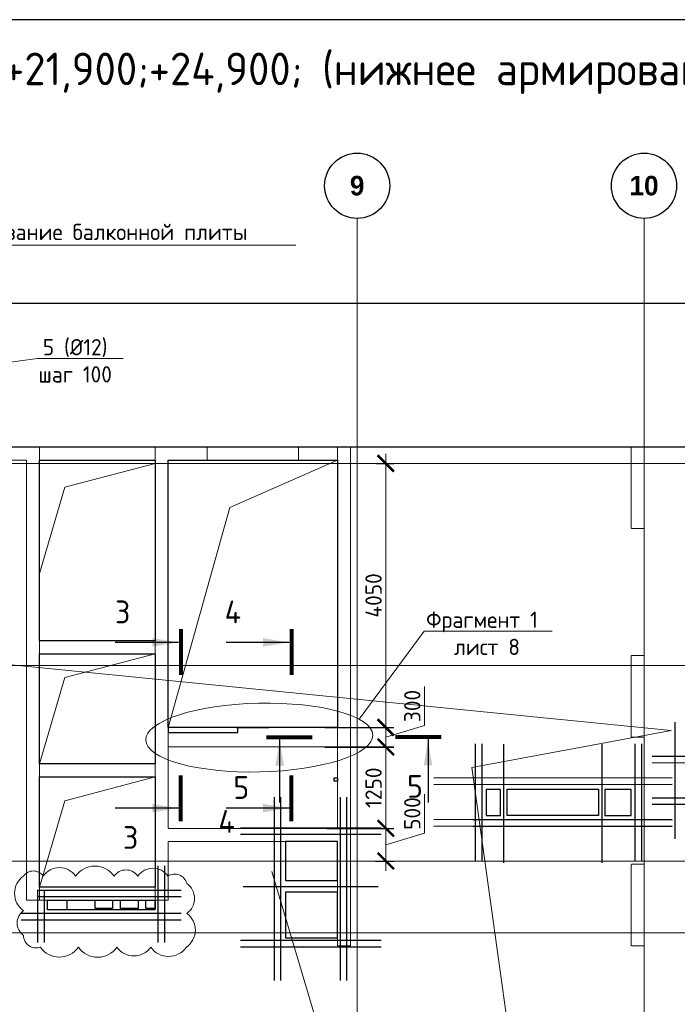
# Model space of a CAD drawing. Header units: millimetres. Extents: x -42044588 to 856694, y -806701 to 941911.
# Tile 838 of 1056: x -79238 to -69153, y -228571 to -213466. Entities that reach past the tile are written whole.
import ezdxf
from ezdxf import colors
from ezdxf.entities.mleader import LeaderData, LeaderLine
from ezdxf.enums import TextEntityAlignment as Align
from ezdxf.math import Vec2, Vec3

# ---------------------------------------------------------------- set-up
doc = ezdxf.new("R2010")
doc.units = ezdxf.units.MM
for name, pattern in [('______5', [1100, 800, -100, 100, -100]), ('DASHED', [7, 5, -2, 0]), ('GOST2.303 4', [7, 5, -2, 0]), ('осевая', [50.8, 31.75, -6.35, 6.35, -6.35])]:
    doc.linetypes.add(name, pattern=pattern)
for name, color, linetype, lineweight in [('907Сл Осевые', 1, 'Continuous', 0), ('_0.25', 114, 'Continuous', 25), ('_0.5', 94, 'Continuous', 50), ('RAZMER', 100, 'Continuous', 15), ('RAZMER @ 100', 100, 'Continuous', 15), ('Оси', 40, '______5', 18), ('Перекрытие ж_бетон', 1, 'Continuous', 30), ('подоснова', 151, 'Continuous', 5), ('РАЗМЕРЫ', 1, 'Continuous', 9), ('Символы 0.20', 1, 'Continuous', 20), ('Символы 0.20 @ 100', 1, 'Continuous', 20), ('СТЕНЫ', 3, 'Continuous', 30), ('Узлы', 7, 'Continuous', 0)]:
    doc.layers.add(name, color=color, linetype=linetype, lineweight=lineweight)
doc.layers.add('Колонна_ бетон', color=7, linetype='Continuous', lineweight=50, true_color=0xb4b496)
doc.layers.add('ТОЛСТЫЕ_ОСНОВНЫЕ', color=6, linetype='Continuous')
doc.styles.add('Century Gothic', font='GOTHIC.TTF')
doc.styles.add('GOST-2.304_Type-B', font='GOST_Common.ttf')
doc.styles.add('ГОСТ', font='GOST_Common.ttf')
doc.dimstyles.new('ГОСТ', dxfattribs={"dimscale": 0, "dimtxt": 2.5, "dimasz": 2.5, "dimexe": 1.25, "dimexo": 0.625, "dimtad": 1, "dimdec": 0, "dimtxsty": 'ГОСТ', "dimblk": 'ARCHTICK', "dimcen": 2.5, "dimdle": 1.5, "dimclrd": 256, "dimclre": 256, "dimclrt": 256, "dimadec": 0, "dimazin": 0, "dimtfac": 1, "dimtdec": 0, "dimtmove": 1, "dimatfit": 3, "dimfxl": 0, "dimlwd": -1, "dimarcsym": 0})
doc.dimstyles.new('СПДС', dxfattribs={"dimscale": 100, "dimtxt": 2.5, "dimasz": 2, "dimexe": 1.25, "dimexo": 0, "dimtad": 1, "dimdec": 0, "dimrnd": 5, "dimtxsty": 'GOST-2.304_Type-B', "dimblk": 'ARCHTICK', "dimcen": 2.5, "dimdle": 2, "dimclrd": 1, "dimclre": 1, "dimclrt": 1, "dimadec": 0, "dimazin": 2, "dimtfac": 0.75, "dimtdec": 0, "dimtmove": 1, "dimatfit": 3, "dimfxl": 0, "dimtolj": 1, "dimarcsym": 0})

# ---------------------------------------------------------------- blocks, each defined once
blk = doc.blocks.new('*U6686')
at = {"layer": 'ТОЛСТЫЕ_ОСНОВНЫЕ', "color": 6}
blk.add_lwpolyline([(20, 5), (886, 5), (886, 415), (20, 415)], close=True, dxfattribs=at)
blk = doc.blocks.new('NSY101')
at = {"color": 0, "linetype": 'ByBlock', "lineweight": -2}
blk.add_circle((0, 0), 50, dxfattribs=at)
blk = doc.blocks.new('СЛОЖНЫЙ_ОБЪЕКТ_16')
at = {"layer": 'Оси', "color": 16, "linetype": 'Continuous', "lineweight": 25, "transparency": 33554687, "xscale": 9.999999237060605, "yscale": 9.999999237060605, "zscale": 9.999999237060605}
blk.add_blockref('NSY101', (31813, -989), dxfattribs=at)
at = {"layer": 'Оси', "color": 16, "linetype": 'Continuous', "lineweight": 25, "transparency": 33554687, "insert": (31813, -989), "char_height": 300, "width": 385, "attachment_point": 5, "style": 'Century Gothic'}
blk.add_mtext('\\A1;{\\fCentury Gothic|i0|b1;\\H300.000000;\\W1.000000;\\C16;9}\\P', dxfattribs=at)
blk = doc.blocks.new('СЛОЖНЫЙ_ОБЪЕКТ_17')
at = {"layer": 'Оси', "color": 16, "linetype": 'Continuous', "lineweight": 25, "transparency": 33554687, "xscale": 9.999999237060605, "yscale": 9.999999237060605, "zscale": 9.999999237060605}
blk.add_blockref('NSY101', (36213, -989), dxfattribs=at)
at = {"layer": 'Оси', "color": 16, "linetype": 'Continuous', "lineweight": 25, "transparency": 33554687, "insert": (36213, -989), "char_height": 300, "width": 620, "attachment_point": 5, "style": 'Century Gothic'}
blk.add_mtext('\\A1;{\\fCentury Gothic|i0|b1;\\H300.000000;\\W1.000000;\\C16;10}\\P', dxfattribs=at)
blk = doc.blocks.new('оси блок 2')
at = {"layer": 'Оси', "color": 16, "linetype": 'осевая', "lineweight": 0, "ltscale": 0.25, "transparency": 33554687}
for p, q in [((-58604.7, -322543), (-58604.7, -347914.1)), ((-54204.7, -322543), (-54204.7, -347914.1)), ((-89822.3, -326301.3), (-37238.5, -326301.3)), ((-89822.3, -329401.3), (-37238.5, -329401.3)), ((-89822.3, -332401.3), (-37238.5, -332401.3)), ((-89822.3, -333501.3), (-37238.5, -333501.3))]:
    blk.add_line(p, q, dxfattribs=at)
at = {"layer": 'Оси', "color": 16, "linetype": 'Continuous', "lineweight": 25, "transparency": 33554687}
for name in ['СЛОЖНЫЙ_ОБЪЕКТ_16', 'СЛОЖНЫЙ_ОБЪЕКТ_17']:
    blk.add_blockref(name, (-90418.2, -321053.5), dxfattribs=at)
blk = doc.blocks.new('подложка стн 1-го этажа')
at = {"layer": 'Колонна_ бетон', "color": 252, "linetype": 'DASHED', "lineweight": 0, "ltscale": 0.5, "true_color": 0x939598, "transparency": 33554687}
for p, q in [((39544, 23162, -200), (39344, 23162, -200)), ((39344, 23162, -200), (39344, 23162, -200)), ((39344, 21912, -200), (39344, 23162, -200)), ((39544, 23162, -200), (39544, 23162, -200)), ((39544, 23162, -200), (39544, 21912, -200)), ((39344, 21912, -200), (39544, 21912, -200)), ((39344, 21912, -200), (39344, 21912, -200)), ((39544, 21912, -200), (39544, 21912, -200)), ((39344, 19962, -200), (39344, 19962, -200)), ((39544, 19962, -200), (39344, 19962, -200)), ((39344, 18712, -200), (39344, 19962, -200)), ((39544, 19962, -200), (39544, 19962, -200)), ((39544, 19962, -200), (39544, 18712, -200)), ((39344, 18712, -200), (39344, 18712, -200)), ((39544, 18712, -200), (39344, 18712, -200)), ((39544, 18712, -200), (39544, 18712, -200))]:
    blk.add_line(p, q, dxfattribs=at)
at = {"layer": 'Колонна_ бетон', "color": 252, "linetype": 'DASHED', "lineweight": 0, "ltscale": 0.5, "true_color": 0x939598, "transparency": 33554687, "elevation": -560}
blk.add_lwpolyline([(39344, 26362), (39544, 26362), (39544, 25112), (39344, 25112)], close=True, dxfattribs=at)
at = {"layer": 'СТЕНЫ', "color": 252, "linetype": 'DASHED', "lineweight": 0, "ltscale": 0.5, "true_color": 0x939598, "transparency": 33554687}
for p, q in [((30274, 26362, -200), (30274, 19412, -200)), ((30274, 26362, -200), (30274, 26362, -200)), ((32044, 26362, -200), (32044, 19412, -200)), ((32044, 26362, -200), (32044, 26362, -200)), ((34844, 26362, -200), (34844, 20512, -200)), ((34844, 26362, -200), (34844, 26362, -200)), ((27894, 26162, -200), (30074, 26162, -200)), ((30074, 19412, -200), (30074, 26162, -200)), ((30074, 26162, -200), (30074, 26162, -200)), ((30274, 26162, -200), (30274, 26162, -200)), ((32044, 26162, -200), (30274, 26162, -200)), ((32044, 26162, -200), (32044, 26162, -200)), ((32244, 26162, -200), (34844, 26162, -200)), ((32244, 26162, -200), (32244, 26162, -200)), ((32244, 26162, -200), (32244, 20512, -200)), ((34844, 26162, -200), (34844, 26162, -200)), ((35044, 18712, -200), (35044, 26112, -200)), ((30274, 23392, -200), (30274, 23392, -200)), ((32044, 23392, -200), (30274, 23392, -200)), ((32044, 23392, -200), (32044, 23392, -200)), ((32044, 23192, -200), (30274, 23192, -200)), ((30274, 23192, -200), (30274, 23192, -200)), ((32044, 23192, -200), (32044, 23192, -200)), ((30274, 21502, -200), (32044, 21502, -200)), ((30274, 21502, -200), (30274, 21502, -200)), ((32044, 21502, -200), (32044, 21502, -200)), ((30274, 21302, -200), (30274, 21302, -200)), ((30274, 21302, -200), (32044, 21302, -200)), ((32044, 21302, -200), (32044, 21302, -200)), ((34844, 20512, -200), (32244, 20512, -200)), ((32244, 20512, -200), (32244, 20512, -200)), ((34844, 20512, -200), (34844, 20512, -200)), ((32244, 20312, -200), (32244, 20312, -200)), ((34844, 20312, -200), (32244, 20312, -200)), ((32244, 20312, -200), (32244, 19412, -200)), ((34744, 20312, -200), (34744, 20312, -200)), ((34844, 18712, -200), (34844, 20312, -200)), ((30274, 19612, -200), (30274, 19612, -200)), ((32044, 19612, -200), (30274, 19612, -200)), ((32044, 19612, -200), (32044, 19612, -200)), ((30074, 19412, -200), (30074, 19412, -200)), ((30074, 19412, -200), (32244, 19412, -200)), ((30274, 19412, -200), (30274, 19412, -200)), ((32044, 19412, -200), (32044, 19412, -200)), ((32244, 19412, -200), (32244, 19412, -200)), ((35044, 18712, -200), (34844, 18712, -200)), ((35044, 18712, -200), (35044, 18712, -200))]:
    blk.add_line(p, q, dxfattribs=at)
at = {"layer": 'СТЕНЫ', "color": 252, "linetype": 'DASHED', "lineweight": 0, "ltscale": 0.5, "true_color": 0x939598, "transparency": 33554687, "elevation": -200}
blk.add_lwpolyline([(35044, 26112), (35044, 26362), (27694, 26362), (27694, 26112)], dxfattribs=at)
at = {"layer": 'СТЕНЫ', "color": 252, "linetype": 'DASHED', "lineweight": 0, "ltscale": 0.5, "true_color": 0x939598, "transparency": 33554687, "elevation": -560}
blk.add_lwpolyline([(32844, 26365), (34244, 26365), (34244, 26162), (32844, 26162)], close=True, dxfattribs=at)
blk = doc.blocks.new('_ArchTick')
at = {"color": 0, "linetype": 'ByBlock', "const_width": 0.15}
blk.add_lwpolyline([(-0.5, -0.5), (0.5, 0.5)], dxfattribs=at)
blk = doc.blocks.new('*D4345')
at = {"layer": 'DEFPOINTS', "color": 0, "transparency": 16777216}
for p in [(-74587, -225873), (-73623, -225873), (-73842, -226373)]:
    blk.add_point(p, dxfattribs=at)
at = {"layer": 'RAZMER', "transparency": 16777216}
for p, q in [((-73029, -225945), (-73029, -225345)), ((-73623, -226523), (-73623, -225723)), ((-73623, -226123), (-73029, -225945))]:
    blk.add_line(p, q, dxfattribs=at)
at = {"layer": 'RAZMER', "lineweight": -2, "transparency": 16777216}
for p, q in [((-74525, -225873), (-73498, -225873)), ((-73779, -226373), (-73498, -226373))]:
    blk.add_line(p, q, dxfattribs=at)
at = {"layer": 'RAZMER', "transparency": 16777216, "xscale": 250, "yscale": 250, "zscale": 250}
for p, rotation in [((-73623, -225873), 90), ((-73623, -226373), 270)]:
    blk.add_blockref('_ArchTick', p, dxfattribs=dict(at, rotation=rotation))
at = {"layer": 'RAZMER', "lineweight": 0, "transparency": 16777216, "insert": (-73217, -225645), "char_height": 250, "attachment_point": 5, "rotation": 90, "style": 'ГОСТ', "bg_fill": 3, "box_fill_scale": 1.1, "bg_fill_color": 256, "bg_fill_true_color": 13158600, "bg_fill_transparency": 0}
blk.add_mtext('500', dxfattribs=at)
blk = doc.blocks.new('*D4346')
at = {"layer": 'DEFPOINTS', "color": 0, "transparency": 16777216}
for p in [(-74457, -224623), (-73623, -224623), (-73761, -225873)]:
    blk.add_point(p, dxfattribs=at)
at = {"layer": 'RAZMER', "transparency": 16777216}
blk.add_line((-73623, -226023), (-73623, -224473), dxfattribs=at)
at = {"layer": 'RAZMER', "lineweight": -2, "transparency": 16777216}
for p, q in [((-74395, -224623), (-73498, -224623)), ((-73698, -225873), (-73498, -225873))]:
    blk.add_line(p, q, dxfattribs=at)
at = {"layer": 'RAZMER', "transparency": 16777216, "xscale": 250, "yscale": 250, "zscale": 250}
for p, rotation in [((-73623, -224623), 90), ((-73623, -225873), 270)]:
    blk.add_blockref('_ArchTick', p, dxfattribs=dict(at, rotation=rotation))
at = {"layer": 'RAZMER', "lineweight": 0, "transparency": 16777216, "insert": (-73811, -225248), "char_height": 250, "attachment_point": 5, "rotation": 90, "style": 'ГОСТ', "bg_fill": 3, "box_fill_scale": 1.1, "bg_fill_color": 256, "bg_fill_true_color": 13158600, "bg_fill_transparency": 0}
blk.add_mtext('1250', dxfattribs=at)
blk = doc.blocks.new('*D4347')
at = {"layer": 'DEFPOINTS', "color": 0, "transparency": 16777216}
for p in [(-74619, -224324), (-74619, -224624), (-73623, -224624)]:
    blk.add_point(p, dxfattribs=at)
at = {"layer": 'RAZMER', "transparency": 16777216}
for p, q in [((-73029, -224295), (-73029, -223695)), ((-73623, -224174), (-73623, -224774)), ((-73623, -224474), (-73029, -224295))]:
    blk.add_line(p, q, dxfattribs=at)
at = {"layer": 'RAZMER', "lineweight": -2, "transparency": 16777216}
for p, q in [((-74557, -224324), (-73498, -224324)), ((-74557, -224624), (-73498, -224624))]:
    blk.add_line(p, q, dxfattribs=at)
at = {"layer": 'RAZMER', "transparency": 16777216, "xscale": 250, "yscale": 250, "zscale": 250}
for p, rotation in [((-73623, -224324), 90), ((-73623, -224624), 270)]:
    blk.add_blockref('_ArchTick', p, dxfattribs=dict(at, rotation=rotation))
at = {"layer": 'RAZMER', "lineweight": 0, "transparency": 16777216, "insert": (-73217, -223995), "char_height": 250, "attachment_point": 5, "rotation": 90, "style": 'ГОСТ', "bg_fill": 3, "box_fill_scale": 1.1, "bg_fill_color": 256, "bg_fill_true_color": 13158600, "bg_fill_transparency": 0}
blk.add_mtext('300', dxfattribs=at)
blk = doc.blocks.new('*D4348')
at = {"layer": 'DEFPOINTS', "color": 0, "transparency": 16777216}
for p in [(-73830, -220274, -360), (-73623, -220274), (-73978, -224324)]:
    blk.add_point(p, dxfattribs=at)
at = {"layer": 'RAZMER', "transparency": 16777216}
blk.add_line((-73623, -224474), (-73623, -220124), dxfattribs=at)
at = {"layer": 'RAZMER', "lineweight": -2, "transparency": 16777216}
for p, q in [((-73767, -220274), (-73498, -220274)), ((-73916, -224324), (-73498, -224324))]:
    blk.add_line(p, q, dxfattribs=at)
at = {"layer": 'RAZMER', "transparency": 16777216, "xscale": 250, "yscale": 250, "zscale": 250}
for p, rotation in [((-73623, -220274), 90), ((-73623, -224324), 270)]:
    blk.add_blockref('_ArchTick', p, dxfattribs=dict(at, rotation=rotation))
at = {"layer": 'RAZMER', "lineweight": 0, "transparency": 16777216, "insert": (-73811, -222299), "char_height": 250, "attachment_point": 5, "rotation": 90, "style": 'ГОСТ', "bg_fill": 3, "box_fill_scale": 1.1, "bg_fill_color": 256, "bg_fill_true_color": 13158600, "bg_fill_transparency": 0}
blk.add_mtext('4050', dxfattribs=at)
blk = doc.blocks.new('*D4327')
at = {"layer": 'DEFPOINTS', "color": 0, "transparency": 16777216}
for p in [(-79762, -217822), (-79762, -218232), (-54362, -218341)]:
    blk.add_point(p, dxfattribs=at)
at = {"layer": 'РАЗМЕРЫ', "color": 1, "lineweight": -2, "transparency": 16777216}
for p, q in [((-79762, -218232), (-79762, -217697)), ((-54362, -218341), (-54362, -217697)), ((-54162, -217822), (-79962, -217822))]:
    blk.add_line(p, q, dxfattribs=at)
at = {"layer": 'РАЗМЕРЫ', "color": 1, "lineweight": -2, "transparency": 16777216, "xscale": 200, "yscale": 200, "zscale": 200, "rotation": 180}
blk.add_blockref('_ArchTick', (-79762, -217822), dxfattribs=at)
at = {"layer": 'РАЗМЕРЫ', "color": 1, "lineweight": -2, "transparency": 16777216, "xscale": 200, "yscale": 200, "zscale": 200}
blk.add_blockref('_ArchTick', (-54362, -217822), dxfattribs=at)
at = {"layer": 'РАЗМЕРЫ', "color": 1, "lineweight": 0, "transparency": 16777216, "insert": (-67062, -217635), "char_height": 250, "attachment_point": 5, "style": 'GOST-2.304_Type-B'}
blk.add_mtext('\\A1;25400', dxfattribs=at)
blk = doc.blocks.new('*D4358')
at = {"layer": 'DEFPOINTS', "color": 0, "transparency": 16777216}
for p in [(-74587, -225873), (-73623, -225873), (-73842, -226373)]:
    blk.add_point(p, dxfattribs=at)
at = {"layer": 'RAZMER', "transparency": 16777216}
for p, q in [((-73029, -225945), (-73029, -225345)), ((-73623, -226523), (-73623, -225723)), ((-73623, -226123), (-73029, -225945))]:
    blk.add_line(p, q, dxfattribs=at)
at = {"layer": 'RAZMER', "lineweight": -2, "transparency": 16777216}
for p, q in [((-74524, -225873), (-73498, -225873)), ((-73779, -226373), (-73498, -226373))]:
    blk.add_line(p, q, dxfattribs=at)
at = {"layer": 'RAZMER', "transparency": 16777216, "xscale": 250, "yscale": 250, "zscale": 250}
for p, rotation in [((-73623, -225873), 90), ((-73623, -226373), 270)]:
    blk.add_blockref('_ArchTick', p, dxfattribs=dict(at, rotation=rotation))
at = {"layer": 'RAZMER', "lineweight": 0, "transparency": 16777216, "insert": (-73217, -225645), "char_height": 250, "attachment_point": 5, "rotation": 90, "style": 'ГОСТ', "bg_fill": 3, "box_fill_scale": 1.1, "bg_fill_color": 256, "bg_fill_true_color": 13158600, "bg_fill_transparency": 0}
blk.add_mtext('500', dxfattribs=at)
blk = doc.blocks.new('*D4359')
at = {"layer": 'DEFPOINTS', "color": 0, "transparency": 16777216}
for p in [(-74457, -224623), (-73623, -224623), (-73761, -225873)]:
    blk.add_point(p, dxfattribs=at)
at = {"layer": 'RAZMER', "transparency": 16777216}
blk.add_line((-73623, -226023), (-73623, -224473), dxfattribs=at)
at = {"layer": 'RAZMER', "lineweight": -2, "transparency": 16777216}
for p, q in [((-74395, -224623), (-73498, -224623)), ((-73698, -225873), (-73498, -225873))]:
    blk.add_line(p, q, dxfattribs=at)
at = {"layer": 'RAZMER', "transparency": 16777216, "xscale": 250, "yscale": 250, "zscale": 250}
for p, rotation in [((-73623, -224623), 90), ((-73623, -225873), 270)]:
    blk.add_blockref('_ArchTick', p, dxfattribs=dict(at, rotation=rotation))
at = {"layer": 'RAZMER', "lineweight": 0, "transparency": 16777216, "insert": (-73811, -225248), "char_height": 250, "attachment_point": 5, "rotation": 90, "style": 'ГОСТ', "bg_fill": 3, "box_fill_scale": 1.1, "bg_fill_color": 256, "bg_fill_true_color": 13158600, "bg_fill_transparency": 0}
blk.add_mtext('1250', dxfattribs=at)
blk = doc.blocks.new('*D4360')
at = {"layer": 'DEFPOINTS', "color": 0, "transparency": 16777216}
for p in [(-74619, -224324), (-74619, -224624), (-73623, -224624)]:
    blk.add_point(p, dxfattribs=at)
at = {"layer": 'RAZMER', "transparency": 16777216}
for p, q in [((-73029, -224295), (-73029, -223695)), ((-73623, -224174), (-73623, -224774)), ((-73623, -224474), (-73029, -224295))]:
    blk.add_line(p, q, dxfattribs=at)
at = {"layer": 'RAZMER', "lineweight": -2, "transparency": 16777216}
for p, q in [((-74557, -224324), (-73498, -224324)), ((-74557, -224624), (-73498, -224624))]:
    blk.add_line(p, q, dxfattribs=at)
at = {"layer": 'RAZMER', "transparency": 16777216, "xscale": 250, "yscale": 250, "zscale": 250}
for p, rotation in [((-73623, -224324), 90), ((-73623, -224624), 270)]:
    blk.add_blockref('_ArchTick', p, dxfattribs=dict(at, rotation=rotation))
at = {"layer": 'RAZMER', "lineweight": 0, "transparency": 16777216, "insert": (-73217, -223995), "char_height": 250, "attachment_point": 5, "rotation": 90, "style": 'ГОСТ', "bg_fill": 3, "box_fill_scale": 1.1, "bg_fill_color": 256, "bg_fill_true_color": 13158600, "bg_fill_transparency": 0}
blk.add_mtext('300', dxfattribs=at)
blk = doc.blocks.new('*D4361')
at = {"layer": 'DEFPOINTS', "color": 0, "transparency": 16777216}
for p in [(-73830, -220274, -360), (-73623, -220274), (-73978, -224324)]:
    blk.add_point(p, dxfattribs=at)
at = {"layer": 'RAZMER', "transparency": 16777216}
blk.add_line((-73623, -224474), (-73623, -220124), dxfattribs=at)
at = {"layer": 'RAZMER', "lineweight": -2, "transparency": 16777216}
for p, q in [((-73767, -220274), (-73498, -220274)), ((-73916, -224324), (-73498, -224324))]:
    blk.add_line(p, q, dxfattribs=at)
at = {"layer": 'RAZMER', "transparency": 16777216, "xscale": 250, "yscale": 250, "zscale": 250}
for p, rotation in [((-73623, -220274), 90), ((-73623, -224324), 270)]:
    blk.add_blockref('_ArchTick', p, dxfattribs=dict(at, rotation=rotation))
at = {"layer": 'RAZMER', "lineweight": 0, "transparency": 16777216, "insert": (-73811, -222299), "char_height": 250, "attachment_point": 5, "rotation": 90, "style": 'ГОСТ', "bg_fill": 3, "box_fill_scale": 1.1, "bg_fill_color": 256, "bg_fill_true_color": 13158600, "bg_fill_transparency": 0}
blk.add_mtext('4050', dxfattribs=at)
blk = doc.blocks.new('_None')
blk = doc.blocks.new('*U366')
at = {"layer": 'Символы 0.20', "linetype": 'Continuous', "lineweight": 25}
for p, q in [((-5, 0.35), (-5, 10.05)), ((20.43, 0.35), (20.43, 10.05))]:
    blk.add_line(p, q, dxfattribs=at)
at = {"layer": 'Символы 0.20', "linetype": 'Continuous', "lineweight": 80}
for p, q in [((-7, 0), (0, 0)), ((22.43, 0), (15.43, 0))]:
    blk.add_line(p, q, dxfattribs=at)
at = {"layer": 'Символы 0.20', "linetype": 'Continuous', "lineweight": 25}
for points in [[(-5, 0.46), (-4.35, 4.36), (-5.65, 4.36)], [(20.43, 0.46), (19.77, 4.39), (21.09, 4.39)]]:
    blk.add_solid(points, dxfattribs=at)
at = {"layer": 'Символы 0.20', "style": 'ГОСТ'}
blk.add_attdef('1', text='', height=3.5, dxfattribs=at).set_placement((-9.5, 7.7), align=Align.MIDDLE_CENTER)
blk.add_attdef('2', text='', height=3.5, dxfattribs=at).set_placement((25.1, 7.75), align=Align.MIDDLE_RIGHT)
blk = doc.blocks.new('*U6943')
at = {"layer": 'Символы 0.20', "linetype": 'Continuous', "lineweight": 25}
for p, q in [((-5, 0.35), (-5, 10.05)), ((20.43, 0.35), (20.43, 10.05))]:
    blk.add_line(p, q, dxfattribs=at)
at = {"layer": 'Символы 0.20', "linetype": 'Continuous', "lineweight": 80}
for p, q in [((-7, 0), (0, 0)), ((22.43, 0), (15.43, 0))]:
    blk.add_line(p, q, dxfattribs=at)
at = {"layer": 'Символы 0.20', "linetype": 'Continuous', "lineweight": 25}
for points in [[(-5, 0.46), (-4.35, 4.36), (-5.65, 4.36)], [(20.43, 0.46), (19.77, 4.39), (21.09, 4.39)]]:
    blk.add_solid(points, dxfattribs=at)
at = {"layer": 'Символы 0.20', "style": 'ГОСТ'}
blk.add_attdef('1', text='', height=3.5, dxfattribs=at).set_placement((-7.02, 9.96), align=Align.MIDDLE_CENTER)
blk.add_attdef('2', text='', height=3.5, dxfattribs=at).set_placement((25.1, 7.75), align=Align.MIDDLE_RIGHT)
blk = doc.blocks.new('*U6942')
at = {"layer": 'Символы 0.20', "linetype": 'Continuous', "lineweight": 25}
for p, q in [((-5, 0.35), (-5, 10.05)), ((17.75, 0.35), (17.75, 10.05))]:
    blk.add_line(p, q, dxfattribs=at)
at = {"layer": 'Символы 0.20', "linetype": 'Continuous', "lineweight": 80}
for p, q in [((-7, 0), (0, 0)), ((19.75, 0), (12.75, 0))]:
    blk.add_line(p, q, dxfattribs=at)
at = {"layer": 'Символы 0.20', "linetype": 'Continuous', "lineweight": 25}
for points in [[(-5, 0.46), (-4.35, 4.36), (-5.65, 4.36)], [(17.75, 0.46), (17.1, 4.39), (18.41, 4.39)]]:
    blk.add_solid(points, dxfattribs=at)
at = {"layer": 'Символы 0.20', "style": 'ГОСТ'}
blk.add_attdef('1', text='', height=3.5, dxfattribs=at).set_placement((-3, 7.58), align=Align.MIDDLE_CENTER)
blk.add_attdef('2', text='', height=3.5, dxfattribs=at).set_placement((22.42, 7.75), align=Align.MIDDLE_RIGHT)
blk = doc.blocks.new('*U7024')
at = {"layer": '_0.25', "ltscale": 100}
blk.add_lwpolyline([(0, 150), (1650, 150), (1650, 0), (0, 0)], close=True, dxfattribs=at)
at = {"layer": '_0.5', "color": 7, "lineweight": 30, "ltscale": 100}
for p, q in [((1700, -500), (1700, 675)), ((1800, -500), (1800, 675)), ((2050, 300), (-157, 300)), ((2050, 200), (-157, 200)), ((-150, 295), (-150, -500)), ((-50, 295), (-50, -500)), ((-400, -50), (2050, -50)), ((-400, -150), (2050, -150))]:
    blk.add_line(p, q, dxfattribs=at)
blk = doc.blocks.new('блочина')
at = {"color": 4, "lineweight": 30, "elevation": -360}
blk.add_lwpolyline([(130360, 62456), (130410, 62456), (130410, 62406), (130360, 62406)], close=True, dxfattribs=at)
at = {"layer": 'Перекрытие ж_бетон', "color": 4}
for points in [[(132913, 62278), (132693, 62278), (132693, 61878), (132913, 61878)], [(133013, 61880), (133013, 62280), (134413, 62280), (134413, 61880)], [(134513, 62278), (134513, 61878), (134913, 61878), (134913, 62278)], [(130413, 60880), (130413, 61480), (129613, 61480), (129613, 60880)], [(130413, 60000), (130413, 60700), (129613, 60700), (129613, 60000)]]:
    blk.add_lwpolyline(points, close=True, dxfattribs=at)
at = {"layer": 'Перекрытие ж_бетон', "color": 4, "elevation": 360}
for points in [[(125963, 60580), (126263, 60580), (126263, 60430), (125963, 60430)], [(126693, 60580), (126963, 60580), (126963, 60450), (126693, 60450)], [(127083, 60580), (127353, 60580), (127353, 60450), (127083, 60450)], [(127473, 60580), (127613, 60580), (127613, 60450), (127473, 60450)]]:
    blk.add_lwpolyline(points, close=True, dxfattribs=at)

msp = doc.modelspace()

# ---------------------------------------------------------------- linework, layer by layer
at = {"lineweight": 30}
for p, q in [((-69188.206, -224243.008, -360), (-69188.206, -226033.008, -360)), ((-72251.02, -224577.636, -360), (-72251.02, -226367.636, -360)), ((-72151.02, -224577.636, -360), (-72151.02, -226367.636, -360)), ((-71816.69, -224578.587, -360), (-71816.69, -226398.587, -360)), ((-70312.406, -224578.587, -360), (-70312.406, -226398.587, -360)), ((-69803.194, -224577.636, -360), (-69803.194, -226367.636, -360)), ((-69703.194, -224577.636, -360), (-69703.194, -226367.636, -360)), ((-66483.338, -224763.008, -360), (-69538.408, -224769.591, -360)), ((-66483.338, -224863.008, -360), (-69538.408, -224869.591, -360)), ((-69233.194, -225097.636, -360), (-72888.264, -225104.22, -360)), ((-69233.194, -225200.04, -360), (-72888.264, -225206.623, -360)), ((-69233.194, -225197.636, -360), (-72288.264, -225204.22, -360)), ((-75337.269, -225394.068, -360), (-75337.269, -228204.339, -360)), ((-75237.269, -225394.068, -360), (-75237.269, -228204.339, -360)), ((-66483.338, -225413.008, -360), (-69538.408, -225406.424, -360)), ((-66483.338, -225513.008, -360), (-69538.408, -225506.424, -360)), ((-69233.194, -225736.006, -360), (-72888.264, -225742.589, -360)), ((-69233.194, -225747.636, -360), (-72288.264, -225741.053, -360)), ((-69233.194, -225837.184, -360), (-72888.264, -225843.767, -360)), ((-69233.194, -225847.636, -360), (-72288.264, -225841.053, -360)), ((-75813.267, -226764.65, 720), (-73742.514, -226764.65, 720)), ((-75853.754, -227587.418, -360), (-73696.538, -227587.418, -360)), ((-75853.754, -227687.418, -360), (-73696.538, -227687.418, -360))]:
    msp.add_line(p, q, dxfattribs=at)
at = {"layer": '907Сл Осевые', "color": 240, "true_color": 0xed1f24}
msp.add_lwpolyline([(-79179.392, -226603.725, 0.52056705), (-79179.392, -227134.198, 0.52056705), (-79179.392, -227513.573, 0.52056705), (-78921.564, -227694.785, 0.52056705), (-78338.915, -227694.785, 0.52056705), (-77746.805, -227694.785, 0.52056705), (-77228.052, -227694.785, 0.52056705), (-76681.943, -227694.785, 0.52056705), (-76676.013, -227175.624, 0.52056705), (-76676.013, -226719.362, 0.52056705), (-76964.94, -226603.725, 0.52056705), (-77427.265, -226603.725, 0.52056705), (-77790.679, -226603.725, 0.52056705), (-78380.551, -226603.725, 0.52056705), (-78876.731, -226603.725, 0.52056705)], format="xyb", close=True, dxfattribs=at)
at = {"layer": 'RAZMER'}
for p, q in [((-76962.497, -224323.624, 720), (-74362.497, -224323.624, 720)), ((-76962.497, -224623.624, 720), (-76962.497, -224323.624, 720)), ((-76962.355, -224623.624, 720), (-76962.355, -224323.624, 720)), ((-74362.497, -224323.624, 720), (-74362.497, -224623.624, 720))]:
    msp.add_line(p, q, dxfattribs=at)
at = {"layer": 'RAZMER', "linetype": 'GOST2.303 4'}
msp.add_line((-74362.497, -224623.624, 720), (-76962.497, -224623.624, 720), dxfattribs=at)
at = {"layer": 'RAZMER', "lineweight": 30, "elevation": 720}
for points in [[(-75892.497, -224323.624), (-76962.497, -224323.624), (-76962.497, -224403.624), (-75892.497, -224403.624)], [(-75892.355, -224323.624), (-76962.355, -224323.624), (-76962.355, -224403.624), (-75892.355, -224403.624)]]:
    msp.add_lwpolyline(points, close=True, dxfattribs=at)
for points in [[(-75912.497, -224323.624), (-75412.497, -224323.624)], [(-75912.355, -224323.624), (-75412.355, -224323.624)]]:
    msp.add_lwpolyline(points, dxfattribs=at)
at = {"layer": 'Перекрытие ж_бетон'}
msp.add_lwpolyline([(-74112.497, -236922.79), (-67462.497, -236922.79), (-67462.497, -236922.79), (-64112.957, -236922.79), (-64112.962, -236922.79), (-54112.497, -236922.79), (-54112.497, -220022.791), (-64162.497, -220022.791), (-64162.497, -220022.791), (-67512.497, -220022.791), (-67512.497, -220022.791), (-80952.497, -220022.791)], dxfattribs=at)
at = {"layer": 'Перекрытие ж_бетон', "elevation": 360.018}
for points in [[(-78932.462, -220222.791), (-77162.462, -220222.791), (-77162.462, -222992.79), (-78932.462, -222992.79)], [(-78932.462, -223192.79), (-77162.462, -223192.79), (-77162.462, -224882.791), (-78932.462, -224882.791)], [(-78932.462, -225082.791), (-77162.462, -225082.791), (-77162.462, -226772.791), (-78932.462, -226772.791)]]:
    msp.add_lwpolyline(points, close=True, dxfattribs=at)
at = {"layer": 'РАЗМЕРЫ', "lineweight": 0}
for points, elevation in [([(-78932.462, -221962.792), (-78543.891, -220638.555), (-77162.462, -220272.792)], 360), ([(-78932.462, -224882.79), (-78543.891, -223558.553), (-77162.462, -223192.79)], 360.018), ([(-78932.462, -226772.791), (-78543.891, -225448.554), (-77162.462, -225082.791)], 360.018)]:
    msp.add_lwpolyline(points, dxfattribs=dict(at, elevation=elevation))

# ---------------------------------------------------------------- block references
at = {"xscale": 100, "yscale": 100, "zscale": 100}
msp.add_blockref('*U6686', (-109271.994, -254966.453), dxfattribs=at)
msp.add_blockref('подложка стн 1-го этажа', (-109206.42, -246384.585, 560))
at = {"ltscale": 100}
msp.add_blockref('*U7024', (-78813.427, -227122.707), dxfattribs=at)
at = {"layer": 'РАЗМЕРЫ'}
msp.add_blockref('оси блок 2', (-15457.779, 106028.531), dxfattribs=at)
at = {"layer": 'Символы 0.20 @ 100'}
ref = msp.add_blockref('*U366', (-76766.544, -225061.688, 360), dxfattribs=dict(at, xscale=100, yscale=100, zscale=100, rotation=90))
ref.add_attrib('1', '3', dxfattribs={"layer": 'Символы 0.20', "height": 350, "style": 'ГОСТ'}).set_placement((-77536.544, -226011.688, 360), align=Align.MIDDLE_CENTER)
ref.add_attrib('2', '3', dxfattribs={"layer": 'Символы 0.20', "height": 350, "style": 'ГОСТ'}).set_placement((-77541.745, -222551.622, 360), align=Align.MIDDLE_RIGHT)
ref = msp.add_blockref('*U6943', (-75068.51, -225061.688, 360), dxfattribs=dict(at, xscale=100, yscale=100, zscale=100, rotation=90))
ref.add_attrib('1', '4', dxfattribs={"layer": 'Символы 0.20', "height": 350, "style": 'ГОСТ'}).set_placement((-76064.702, -225764.101, 360), align=Align.MIDDLE_CENTER)
ref.add_attrib('2', '4', dxfattribs={"layer": 'Символы 0.20', "height": 350, "style": 'ГОСТ'}).set_placement((-75843.711, -222551.622, 360), align=Align.MIDDLE_RIGHT)

# ---------------------------------------------------------------- texts
at = {"layer": 'Узлы', "color": 80, "linetype": 'Continuous', "lineweight": 0, "style": 'GOST-2.304_Type-B'}
msp.add_text('Плита на отм. +21,900;+24,900; (нижнее армирование)', height=500, dxfattribs=at).set_placement((-84190.99, -214470.925))

# ---------------------------------------------------------------- dimensions: what is measured, and where the dimension line sits
at = {"layer": 'РАЗМЕРЫ', "lineweight": 0}
dim = msp.add_linear_dim(base=(-79762.497, -217822.111), p1=(-54362.497, -218341.398), p2=(-79762.497, -218231.608), dimstyle='СПДС', override={"dimrnd": 5}, dxfattribs=at)
dim.commit()
dim.dimension.update_dxf_attribs({"geometry": '*D4327', "text_midpoint": (-67062.497, -217634.611)})

# ---------------------------------------------------------------- leaders
at = {"layer": 'подоснова', "color": 2, "ltscale": 0.3}
ml = msp.add_multileader_mtext('Standard', dxfattribs=at)
ml.set_content('\\pxi0.391,qc;{\\C80;См. узел армирование балконной плиты}', color=2, style='GOST-2.304_Type-B')
ml.set_leader_properties(color=256, linetype='ByLayer', lineweight=15)
ml.set_arrow_properties(name='NONE')
ml.build(insert=Vec2(0, 0))
ml.multileader.update_dxf_attribs({"text_left_attachment_type": 6, "text_right_attachment_type": 6, "dogleg_length": 0.1, "arrow_head_size": 18})
ctx = ml.context
ctx.base_point, ctx.char_height, ctx.arrow_head_size, ctx.landing_gap_size, ctx.plane_origin = Vec3(-81883.215, -216922.818), 250, 18, 20, Vec3(-89367.467, -216769.562)
ctx.left_attachment, ctx.right_attachment, ctx.text_align_type = 6, 6, 1
notes = []
notes.append((ctx, [(0, (1, 1, 0), (-81883.315, -216922.818), (1, 0), 0.1, [(0, [(-82233.216, -217807.471)], 0, [])])]))
ctx.mtext.insert, ctx.mtext.alignment, ctx.mtext.flow_direction = Vec3(-78873.253, -216597.818), 2, 5
ml = msp.add_multileader_mtext('Standard', dxfattribs=at)
ml.set_content('5 (%%C12)\\Pшаг 100', color=2, style='GOST-2.304_Type-B')
ml.set_leader_properties(color=256, linetype='ByLayer', lineweight=15)
ml.set_arrow_properties(name='NONE')
ml.build(insert=Vec2(0, 0))
ml.multileader.update_dxf_attribs({"text_left_attachment_type": 6, "text_right_attachment_type": 6, "dogleg_length": 0.1, "arrow_head_size": 18})
ctx = ml.context
ctx.base_point, ctx.char_height, ctx.arrow_head_size, ctx.landing_gap_size, ctx.plane_origin = Vec3(-78963.101, -218665.456, 720.089), 250, 18, 20, Vec3(-83995.08, -218661.706, 720.089)
ctx.left_attachment, ctx.right_attachment, ctx.text_align_type = 6, 6, 1
notes.append((ctx, [(0, (1, 1, 0), (-78963.201, -218665.456, 720.089), (1, 0), 0.1, [(6, [(-81015.474, -219368.913, 720.089), (-81540.461, -219368.913, 720.089), (-82079.732, -219363.311, 720.089), (-82590.341, -219368.913, 720.089), (-83129.798, -219363.311, 720.089), (-83640.408, -219368.913, 720.089), (-84157.66, -219368.913, 720.089)], 0, [])])]))
ctx.mtext.insert, ctx.mtext.alignment, ctx.mtext.flow_direction = Vec3(-78387.798, -218365.456, 720.089), 2, 5
for ctx, leaders in notes:
    for number, flags, end, landing, length, lines in leaders:
        leader = LeaderData()
        leader.index, (leader.has_last_leader_line, leader.has_dogleg_vector, leader.attachment_direction) = number, flags
        leader.last_leader_point, leader.dogleg_vector, leader.dogleg_length = Vec3(end), Vec3(landing), length
        for number, points, colour, breaks in lines:
            line = LeaderLine()
            line.index, line.vertices, line.color, line.breaks = number, Vec3.list(points), colors.encode_raw_color(colour), breaks
            leader.lines.append(line)
        ctx.leaders.append(leader)

# ---------------------------------------------------------------- next in the draw order: dimensions: what is measured, and where the dimension line sits
at = {"layer": 'RAZMER @ 100', "lineweight": 0}
dim = msp.add_linear_dim(base=(-73623.17, -225872.791, 720), p1=(-73841.869, -226372.791, 720), p2=(-74587.064, -225872.791, 720), angle=90, dimstyle='ГОСТ', override={"dimscale": 100, "dimtix": 0, "dimtofl": 1, "dimtmove": 1, "dimatfit": 3}, dxfattribs=at)
dim.commit()
dim.dimension.update_dxf_attribs({"geometry": '*D4345', "text_midpoint": (-73216.92, -225882.166, 720)})

# ---------------------------------------------------------------- next in the draw order: dimensions: what is measured, and where the dimension line sits
dim = msp.add_linear_dim(base=(-73623.17, -224622.624, 720), p1=(-73760.868, -225872.791, 720), p2=(-74457.465, -224622.624, 720), angle=90, dimstyle='ГОСТ', override={"dimscale": 100, "dimtix": 0, "dimtofl": 1, "dimtmove": 1, "dimatfit": 3}, dxfattribs=at)
dim.commit()
dim.dimension.update_dxf_attribs({"geometry": '*D4346', "text_midpoint": (-73810.67, -225247.707, 720)})

# ---------------------------------------------------------------- next in the draw order: dimensions: what is measured, and where the dimension line sits
for base, p1, p2, picture, middle in [((-73623.17, -224623.624, 720), (-74619.465, -224323.624, 720), (-74619.465, -224623.624, 720), '*D4347', (-73216.92, -224232.999, 720)), ((-73623.028, -225872.791, 720), (-73841.727, -226372.791, 720), (-74586.922, -225872.791, 720), '*D4358', (-73216.778, -225882.166, 720))]:
    dim = msp.add_linear_dim(base=base, p1=p1, p2=p2, angle=90, dimstyle='ГОСТ', override={"dimscale": 100, "dimtix": 0, "dimtofl": 1, "dimtmove": 1, "dimatfit": 3}, dxfattribs=at)
    dim.commit()
    dim.dimension.update_dxf_attribs({"geometry": picture, "text_midpoint": middle})

# ---------------------------------------------------------------- next in the draw order: linework, layer by layer
at = {"layer": 'RAZMER'}
for p, q in [((-76962.355, -224323.624, 720), (-74362.355, -224323.624, 720)), ((-74362.355, -224323.624, 720), (-74362.355, -224623.624, 720))]:
    msp.add_line(p, q, dxfattribs=at)
at = {"layer": 'RAZMER', "linetype": 'GOST2.303 4'}
msp.add_line((-74362.355, -224623.624, 720), (-76962.355, -224623.624, 720), dxfattribs=at)
at = {"layer": 'Перекрытие ж_бетон', "elevation": 360}
msp.add_lwpolyline([(-76962.497, -220222.791), (-74362.497, -220222.791), (-74362.497, -224323.624), (-76962.497, -224323.624)], close=True, dxfattribs=at)
at = {"layer": 'РАЗМЕРЫ', "elevation": 360}
msp.add_lwpolyline([(-76962.497, -224323.624), (-76017.144, -220949.624), (-74362.497, -220222.791)], dxfattribs=at)

# ---------------------------------------------------------------- next in the draw order: dimensions: what is measured, and where the dimension line sits
at = {"layer": 'RAZMER @ 100', "lineweight": 0}
dim = msp.add_linear_dim(base=(-73623.17, -220273.791, 720), p1=(-73978.246, -224323.624, 720), p2=(-73829.688, -220273.791, 360), angle=90, dimstyle='ГОСТ', override={"dimscale": 100, "dimtix": 0, "dimtofl": 1, "dimtmove": 1, "dimatfit": 3}, dxfattribs=at)
dim.commit()
dim.dimension.update_dxf_attribs({"geometry": '*D4348', "text_midpoint": (-73810.67, -222298.707, 720)})

# ---------------------------------------------------------------- next in the draw order: dimensions: what is measured, and where the dimension line sits
dim = msp.add_linear_dim(base=(-73623.028, -224622.624, 720), p1=(-73760.726, -225872.791, 720), p2=(-74457.323, -224622.624, 720), angle=90, dimstyle='ГОСТ', override={"dimscale": 100, "dimtix": 0, "dimtofl": 1, "dimtmove": 1, "dimatfit": 3}, dxfattribs=at)
dim.commit()
dim.dimension.update_dxf_attribs({"geometry": '*D4359', "text_midpoint": (-73810.528, -225247.707, 720)})

# ---------------------------------------------------------------- next in the draw order: linework, layer by layer
at = {"lineweight": 30}
for p, q in [((-74324.003, -225394.068, -360), (-74324.003, -228204.339, -360)), ((-74224.003, -225394.068, -360), (-74224.003, -228204.339, -360)), ((-75853.754, -225861.756, -360), (-73696.538, -225861.756, -360)), ((-75853.754, -225961.756, -360), (-73696.538, -225961.756, -360))]:
    msp.add_line(p, q, dxfattribs=at)
msp.add_line((-75853.754, -225961.756, -360), (-73696.538, -225961.756, -360))

# ---------------------------------------------------------------- next in the draw order: dimensions: what is measured, and where the dimension line sits
at = {"layer": 'RAZMER @ 100', "lineweight": 0}
dim = msp.add_linear_dim(base=(-73623.028, -224623.624, 720), p1=(-74619.323, -224323.624, 720), p2=(-74619.323, -224623.624, 720), angle=90, dimstyle='ГОСТ', override={"dimscale": 100, "dimtix": 0, "dimtofl": 1, "dimtmove": 1, "dimatfit": 3}, dxfattribs=at)
dim.commit()
dim.dimension.update_dxf_attribs({"geometry": '*D4360', "text_midpoint": (-73216.778, -224232.999, 720)})

# ---------------------------------------------------------------- next in the draw order: dimensions: what is measured, and where the dimension line sits
dim = msp.add_linear_dim(base=(-73623.028, -220273.791, 720), p1=(-73978.104, -224323.624, 720), p2=(-73829.546, -220273.791, 360), angle=90, dimstyle='ГОСТ', override={"dimscale": 100, "dimtix": 0, "dimtofl": 1, "dimtmove": 1, "dimatfit": 3}, dxfattribs=at)
dim.commit()
dim.dimension.update_dxf_attribs({"geometry": '*D4361', "text_midpoint": (-73810.528, -222298.707, 720)})

# ---------------------------------------------------------------- next in the draw order: linework, layer by layer
at = {"layer": '907Сл Осевые', "color": 0}
msp.add_ellipse((-75564.495, -224479.141, 1440), major_axis=(1740.18, 38.767), ratio=0.302918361, start_param=-1.570796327, end_param=4.71238898, dxfattribs=at)

# ---------------------------------------------------------------- next in the draw order: block references
msp.add_blockref('блочина', (-204775.84, -287552.34))
at = {"layer": 'Символы 0.20 @ 100'}
ref = msp.add_blockref('*U6942', (-73476.239, -224470.554, 360), dxfattribs=dict(at, xscale=100, yscale=100, zscale=100, rotation=180))
ref.add_attrib('1', '5', dxfattribs={"layer": 'Символы 0.20', "height": 350, "style": 'ГОСТ'}).set_placement((-73176.083, -225228.362, 360), align=Align.MIDDLE_CENTER)
ref.add_attrib('2', '5', dxfattribs={"layer": 'Символы 0.20', "height": 350, "style": 'ГОСТ'}).set_placement((-75718.651, -225245.755, 360), align=Align.MIDDLE_RIGHT)

# ---------------------------------------------------------------- next in the draw order: leaders
at = {"layer": 'подоснова', "color": 2, "ltscale": 0.3}
ml = msp.add_multileader_mtext('Standard', dxfattribs=at)
ml.set_content('Фрагмент 1\\P лист 8', color=2, style='GOST-2.304_Type-B')
ml.set_leader_properties(color=256, linetype='ByLayer', lineweight=15)
ml.set_arrow_properties(name='NONE')
ml.build(insert=Vec2(0, 0))
ml.multileader.update_dxf_attribs({"text_left_attachment_type": 6, "text_right_attachment_type": 6, "dogleg_length": 0.1, "arrow_head_size": 18})
ctx = ml.context
ctx.base_point, ctx.char_height, ctx.arrow_head_size, ctx.landing_gap_size, ctx.plane_origin = Vec3(-73035.623, -222846.278, 720), 250, 18, 20, Vec3(-82000.921, -218121.237, 720)
ctx.left_attachment, ctx.right_attachment, ctx.text_align_type = 6, 6, 1
notes = []
notes.append((ctx, [(0, (1, 1, 0), (-73035.723, -222846.278, 720), (1, 0), 0.1, [(0, [(-74031.334, -224198.624, 720)], 0, [])])]))
ctx.mtext.insert, ctx.mtext.alignment, ctx.mtext.flow_direction = Vec3(-72147.82, -222546.278, 720), 2, 5
ml = msp.add_multileader_mtext('Standard', dxfattribs=at)
ml.set_content('1 %%C12  А500С', color=2, style='GOST-2.304_Type-B')
ml.set_leader_properties(color=256, linetype='ByLayer', lineweight=15)
ml.set_arrow_properties(name='NONE')
ml.build(insert=Vec2(0, 0))
ml.multileader.update_dxf_attribs({"text_left_attachment_type": 6, "text_right_attachment_type": 6, "dogleg_length": 0.1, "arrow_head_size": 18})
ctx = ml.context
ctx.base_point, ctx.char_height, ctx.arrow_head_size, ctx.landing_gap_size, ctx.plane_origin = Vec3(-83770.467, -223104.966, 720), 250, 18, 20, Vec3(-92746.053, -221956.539, 720)
ctx.left_attachment, ctx.right_attachment, ctx.text_align_type = 6, 6, 1
notes.append((ctx, [(1, (1, 1, 0), (-81948.549, -223104.966, 720), (-1, 0), 0.1, [(6, [(-82897.755, -226812.837, 720), (-86872.999, -226237.958, 720), (-87924.651, -224525.547, 720)], 0, []), (3, [(-75373.291, -226531.489, 720), (-74528.9, -229363.726, 720), (-71707.237, -229214.797, 720), (-72304.649, -224938.353, 720), (-69244.917, -224370.93, 720)], 0, [])])]))
ctx.mtext.insert, ctx.mtext.alignment, ctx.mtext.flow_direction = Vec3(-82859.558, -222804.966, 720), 2, 5
for ctx, leaders in notes:
    for number, flags, end, landing, length, lines in leaders:
        leader = LeaderData()
        leader.index, (leader.has_last_leader_line, leader.has_dogleg_vector, leader.attachment_direction) = number, flags
        leader.last_leader_point, leader.dogleg_vector, leader.dogleg_length = Vec3(end), Vec3(landing), length
        for number, points, colour, breaks in lines:
            line = LeaderLine()
            line.index, line.vertices, line.color, line.breaks = number, Vec3.list(points), colors.encode_raw_color(colour), breaks
            leader.lines.append(line)
        ctx.leaders.append(leader)

doc.saveas('drawing.dxf')
